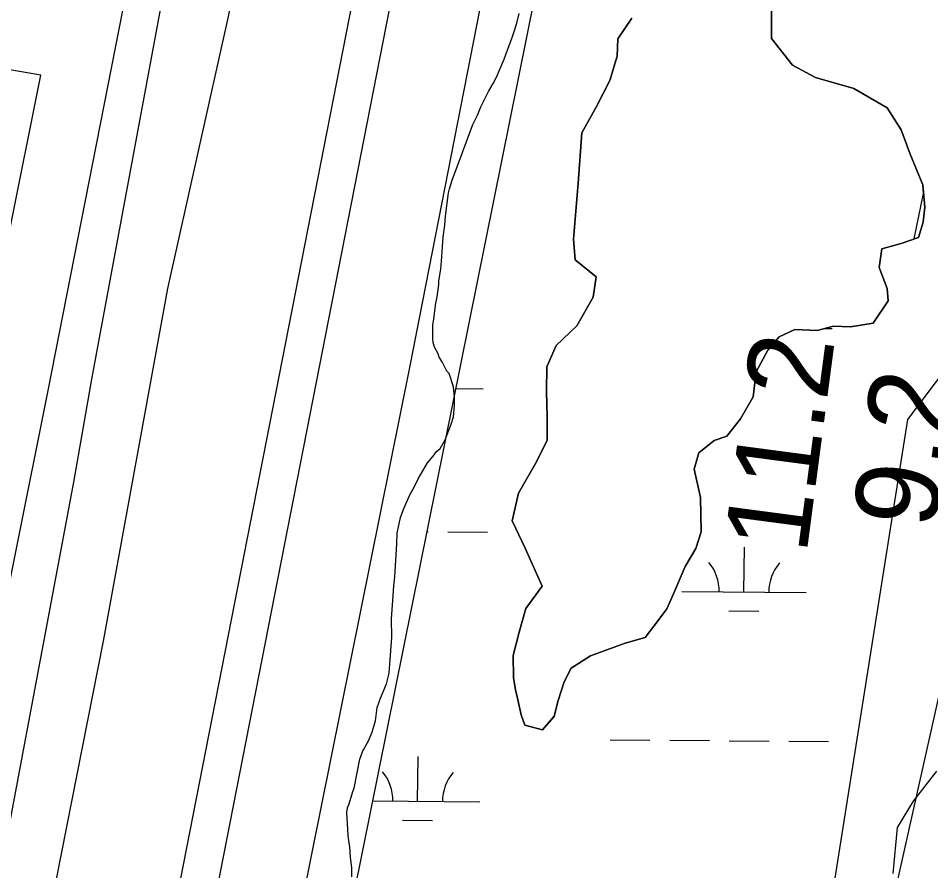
# Model space of a CAD drawing. Extents: x 3271442 to 3309282, y 752266 to 777610.
# Drawn here: x 3284369 to 3285104, y 761932 to 762619 of the extents above; entities that cross this region are included whole.
import ezdxf

# ---------------------------------------------------------------- set-up
doc = ezdxf.new("R2010")
doc.units = 0
for name, color, linetype in [('V-LEVE-TOET', 7, 'Continuous'), ('V-RIVR-RANG', 7, 'Continuous'), ('V-ROAD-CNTR', 7, 'Continuous'), ('V-SITE-OTLN', 7, 'Continuous'), ('V-SITE-VEGE', 7, 'Continuous'), ('V-SURV-LINE', 7, 'Continuous'), ('V-TOPO-DPTH', 7, 'Continuous'), ('V-TOPO-MINR', 7, 'Continuous'), ('V-TOPO-SHOR', 7, 'Continuous'), ('V-WETL-SWMP', 7, 'Continuous')]:
    doc.layers.add(name, color=color, linetype=linetype)

msp = doc.modelspace()

# ---------------------------------------------------------------- linework, layer by layer
at = {"layer": 'V-LEVE-TOET'}
for points in [[(3285189.68, 766115.75), (3285173.53, 766055.58), (3285161.93, 765999.93), (3285147.92, 765907.92), (3285052.12, 765409.34), (3284940.15, 764848.32), (3284899.16, 764639.42), (3284846.1, 764357.83), (3284782.61, 764043.94), (3284690.68, 763617.01), (3284609.24, 763234.12), (3284588.58, 762876.65), (3284537.82, 762620.19), (3284488.8, 762401.03), (3284437.16, 762116.9), (3284382.16, 761838.23), (3284344.48, 761627.44)], [(3284364.35, 760732.56), (3284401.55, 760905.62), (3284437.16, 761126.06), (3284466.31, 761255.96), (3284536.46, 761573.59), (3284580.94, 761825.46), (3284684.27, 762338.69), (3284774.13, 762796.87), (3284845.68, 763187.15), (3284909.17, 763499.93), (3284968.83, 763777.09), (3284994.39, 763906.69), (3284995.38, 763964), (3285002.59, 764015.05), (3285013.45, 764062.03), (3285019.09, 764089.2)]]:
    msp.add_lwpolyline(points, dxfattribs=at)
at = {"layer": 'V-ROAD-CNTR'}
msp.add_lwpolyline([(3285139.82, 766109.18), (3285067.97, 765747.15), (3284977.91, 765296.02), (3284933.49, 765066.38), (3284859.65, 764711.2), (3284823.1, 764490.28), (3284745.3, 764120.88), (3284723.54, 764003.36), (3284666.81, 763732.86), (3284607.39, 763402.35), (3284545.65, 763112.03), (3284510.25, 762930.87), (3284464.65, 762686.75), (3284392.44, 762318.94), (3284315.33, 761934.32)], dxfattribs=at)
at = {"layer": 'V-SITE-OTLN'}
msp.add_lwpolyline([(3284386.8, 762573.01), (3284342.85, 762580.51), (3284317.31, 762455.06), (3284361.48, 762445.51), (3284386.8, 762573.01)], dxfattribs=at)
at = {"layer": 'V-SITE-VEGE'}
for p, q in [((3284975.37, 762602.44), (3284975.48, 762627.06)), ((3284770.22, 762614.86), (3284772.1, 762622.57)), ((3284863.01, 762618.74), (3284851.54, 762602.26)), ((3284767.61, 762606.42), (3284770.22, 762614.86)), ((3284761.29, 762589.55), (3284766.5, 762603.12)), ((3284766.5, 762603.12), (3284767.61, 762606.42)), ((3284851.54, 762602.26), (3284851.11, 762588.29)), ((3284992.18, 762581.05), (3284975.37, 762602.44)), ((3284760.17, 762585.88), (3284761.29, 762589.55)), ((3284851.11, 762588.29), (3284845.15, 762568.48)), ((3284753.86, 762571.21), (3284757.58, 762580.01)), ((3284757.58, 762580.01), (3284760.17, 762585.88)), ((3285010.88, 762571.05), (3284992.18, 762581.05)), ((3284747.56, 762559.85), (3284751.27, 762566.08)), ((3284751.27, 762566.08), (3284753.86, 762571.21)), ((3284845.15, 762568.48), (3284834.4, 762547.58)), ((3285041.7, 762562.09), (3285010.88, 762571.05)), ((3284741.26, 762547.38), (3284747.56, 762559.85)), ((3285068.46, 762546.54), (3285041.7, 762562.09)), ((3284738.66, 762540.78), (3284741.26, 762547.38)), ((3284834.4, 762547.58), (3284822.54, 762526.32)), ((3285079.77, 762528.85), (3285068.46, 762546.54)), ((3284734.95, 762533.08), (3284738.66, 762540.78)), ((3284726.77, 762511.44), (3284734.95, 762533.08)), ((3285087.03, 762509.35), (3285079.77, 762528.85)), ((3284822.54, 762526.32), (3284819.79, 762485.92)), ((3284718.22, 762488.32), (3284726.77, 762511.44)), ((3285097.21, 762484.68), (3285087.03, 762509.35)), ((3284715.98, 762481.35), (3284718.22, 762488.32)), ((3284819.79, 762485.92), (3284815.92, 762440.74)), ((3285097.91, 762477.51), (3285097.21, 762484.68)), ((3284712.95, 762459.32), (3284715.23, 762478.05)), ((3284715.23, 762478.05), (3284715.98, 762481.35)), ((3285090.39, 762440.95), (3285097.91, 762477.51)), ((3284712.18, 762451.97), (3284712.95, 762459.32)), ((3284711.03, 762442.42), (3284712.18, 762451.97)), ((3284709.48, 762422.96), (3284711.03, 762442.42)), ((3284815.92, 762440.74), (3284817.31, 762424.2)), ((3285079.73, 762437.36), (3285090.39, 762440.95)), ((3285062.01, 762417.96), (3285064.28, 762433.02)), ((3285064.28, 762433.02), (3285079.73, 762437.36)), ((3284709.08, 762416.71), (3284709.48, 762422.96)), ((3284817.31, 762424.2), (3284834.16, 762410.53)), ((3285068.54, 762401.03), (3285062.01, 762417.96)), ((3284707.57, 762407.17), (3284709.08, 762416.71)), ((3284834.16, 762410.53), (3284831.88, 762394)), ((3284706.04, 762394.31), (3284707.55, 762404.22)), ((3284707.55, 762404.22), (3284707.57, 762407.17)), ((3285069.23, 762391.11), (3285068.54, 762401.03)), ((3284703.39, 762376.68), (3284704.92, 762389.17)), ((3284704.92, 762389.17), (3284706.04, 762394.31)), ((3284831.88, 762394), (3284818.55, 762370.91)), ((3285057.4, 762373.15), (3285069.23, 762391.11)), ((3284702.63, 762371.54), (3284703.39, 762376.68)), ((3285039.01, 762370.3), (3285057.4, 762373.15)), ((3284702.59, 762360.15), (3284702.63, 762371.54)), ((3284818.55, 762370.91), (3284801.94, 762355.19)), ((3284981.66, 762362.1), (3284994.17, 762367.92)), ((3284994.17, 762367.92), (3285012.18, 762367.11)), ((3285012.18, 762367.11), (3285025.42, 762370.72)), ((3285025.42, 762370.72), (3285039.01, 762370.3)), ((3284702.94, 762357.58), (3284702.59, 762360.15)), ((3284972.42, 762351.49), (3284981.66, 762362.1)), ((3284704.03, 762353.9), (3284702.94, 762357.58)), ((3284706.94, 762348.37), (3284704.03, 762353.9)), ((3284801.94, 762355.19), (3284794.52, 762337.95)), ((3284963.16, 762333.89), (3284972.42, 762351.49)), ((3284707.66, 762345.8), (3284706.94, 762348.37)), ((3284710.22, 762342.11), (3284707.66, 762345.8)), ((3284712.4, 762337.7), (3284710.22, 762342.11)), ((3284713.86, 762334.38), (3284712.4, 762337.7)), ((3284794.52, 762337.95), (3284794.06, 762318.11)), ((3284715.69, 762332.54), (3284713.86, 762334.38)), ((3284719.32, 762321.87), (3284715.69, 762332.54)), ((3284960.5, 762313.69), (3284963.16, 762333.89)), ((3284720.01, 762313.41), (3284719.32, 762321.87)), ((3284794.06, 762318.11), (3284794.71, 762297.53)), ((3284719.98, 762306.8), (3284720.01, 762313.41)), ((3284950.49, 762296.1), (3284960.5, 762313.69)), ((3284719.21, 762297.61), (3284719.98, 762306.8)), ((3284717.34, 762291.74), (3284719.21, 762297.61)), ((3284794.71, 762297.53), (3284794.62, 762278.79)), ((3284939.41, 762282.19), (3284950.49, 762296.1)), ((3284712.51, 762279.27), (3284717.34, 762291.74)), ((3284708.44, 762272.31), (3284712.51, 762279.27)), ((3284794.62, 762278.79), (3284786.46, 762261.92)), ((3284916.94, 762268.69), (3284929.1, 762278.56)), ((3284929.1, 762278.56), (3284939.41, 762282.19)), ((3284705.49, 762269.75), (3284708.44, 762272.31)), ((3284698.46, 762260.59), (3284702.9, 762266.09)), ((3284702.9, 762266.09), (3284705.49, 762269.75)), ((3284913.2, 762255.48), (3284916.94, 762268.69)), ((3284690.69, 762247.77), (3284698.46, 762260.59)), ((3284786.46, 762261.92), (3284771.65, 762236.27)), ((3284918.24, 762232.67), (3284913.2, 762255.48)), ((3284684.02, 762234.94), (3284687.73, 762241.53)), ((3284687.73, 762241.53), (3284690.69, 762247.77)), ((3284679.2, 762223.94), (3284684.02, 762234.94)), ((3284771.65, 762236.27), (3284766.41, 762213.87)), ((3284918.86, 762205.11), (3284918.24, 762232.67)), ((3284676.59, 762216.6), (3284679.2, 762223.94)), ((3284673.96, 762204.12), (3284676.59, 762216.6)), ((3284766.41, 762213.87), (3284776.96, 762191.78)), ((3284673.56, 762195.3), (3284673.96, 762204.12)), ((3284914.39, 762191.54), (3284918.86, 762205.11)), ((3284671.97, 762168.85), (3284673.56, 762195.3)), ((3284776.96, 762191.78), (3284790.79, 762161.22)), ((3284905.87, 762177.24), (3284914.39, 762191.54)), ((3284896.59, 762155.24), (3284905.87, 762177.24)), ((3284671.2, 762161.5), (3284671.97, 762168.85)), ((3284670.8, 762153.42), (3284671.2, 762161.5)), ((3284790.79, 762161.22), (3284777.48, 762143.27)), ((3284669.25, 762135.06), (3284670.8, 762153.42)), ((3284891.02, 762143.14), (3284896.59, 762155.24)), ((3284777.48, 762143.27), (3284772.25, 762124.19)), ((3284883.26, 762132.52), (3284891.02, 762143.14)), ((3284669.55, 762119.99), (3284669.25, 762135.06)), ((3284873.65, 762120.07), (3284883.26, 762132.52)), ((3284772.25, 762124.19), (3284767.39, 762105.47)), ((3284667.98, 762098.68), (3284669.55, 762119.99)), ((3284857.46, 762115.36), (3284873.65, 762120.07)), ((3284829.49, 762105.2), (3284848.63, 762112.09)), ((3284848.63, 762112.09), (3284857.46, 762115.36)), ((3284767.39, 762105.47), (3284767.68, 762087.83)), ((3284814.01, 762095.34), (3284829.49, 762105.2)), ((3284667.58, 762091.34), (3284667.98, 762098.68)), ((3284808.45, 762084.34), (3284814.01, 762095.34)), ((3284665.34, 762082.53), (3284667.58, 762091.34)), ((3284767.68, 762087.83), (3284769.47, 762076.07)), ((3284660.51, 762071.16), (3284665.34, 762082.53)), ((3284803.61, 762069.3), (3284808.45, 762084.34)), ((3284769.47, 762076.07), (3284770.01, 762074.69)), ((3284770.01, 762074.69), (3284773.8, 762057.68)), ((3284657.91, 762063.45), (3284660.51, 762071.16)), ((3284800.25, 762056.45), (3284803.61, 762069.3)), ((3284656.39, 762052.81), (3284657.91, 762063.45)), ((3284773.8, 762057.68), (3284776.7, 762049.21)), ((3284654.52, 762046.57), (3284656.39, 762052.81)), ((3284791.01, 762045.47), (3284800.25, 762056.45)), ((3284650.8, 762036.66), (3284653.77, 762043.63)), ((3284653.77, 762043.63), (3284654.52, 762046.57)), ((3284776.7, 762049.21), (3284791.01, 762045.47)), ((3284649.69, 762034.83), (3284650.8, 762036.66)), ((3284643.76, 762022), (3284646.36, 762028.6)), ((3284646.36, 762028.6), (3284646.77, 762029.37)), ((3284646.77, 762029.37), (3284649.69, 762034.83)), ((3284639.24, 761998.5), (3284643.76, 762022)), ((3285108.33, 762012.35), (3285089.48, 761988.19)), ((3284638.13, 761995.93), (3284639.24, 761998.5)), ((3284635.15, 761986.03), (3284638.13, 761995.93)), ((3284634.03, 761982.72), (3284635.15, 761986.03)), ((3285089.48, 761988.19), (3285076.52, 761966.93)), ((3284633.28, 761979.05), (3284634.03, 761982.72)), ((3284634.3, 761960.67), (3284633.28, 761979.05)), ((3285076.52, 761966.93), (3285073.05, 761929.83)), ((3284635.31, 761954.13), (3284634.3, 761960.67)), ((3284635.73, 761951.48), (3284635.31, 761954.13)), ((3284636.42, 761942.66), (3284635.73, 761951.48)), ((3284637.49, 761934.57), (3284636.42, 761942.66)), ((3284637.46, 761927.22), (3284637.49, 761934.57))]:
    msp.add_line(p, q, dxfattribs=at)
at = {"layer": 'V-SURV-LINE'}
for points in [[(3284435.24, 761596.85), (3284923.11, 764087.35)], [(3284952.54, 764081.57), (3284464.67, 761591.07)]]:
    msp.add_lwpolyline(points, dxfattribs=at)
at = {"layer": 'V-TOPO-DPTH'}
msp.add_lwpolyline([(3285248.11, 762689.79), (3284865.15, 760978.94)], dxfattribs=at)
at = {"layer": 'V-TOPO-MINR'}
msp.add_lwpolyline([(3285200.43, 762448.57), (3285085.05, 762295.53), (3285005.91, 761797.49)], dxfattribs=at)
at = {"layer": 'V-TOPO-SHOR'}
for points in [[(3284290.73, 761623.32), (3284316.86, 761771.19), (3284336.79, 761837.46), (3284413.5, 762245.1), (3284428.02, 762328.02), (3284497.54, 762702.51), (3284565.28, 763029.96), (3284605.84, 763249.69), (3284654.78, 763477.64), (3284703.95, 763734.66)], [(3284975.48, 762627.06), (3284975.37, 762602.44), (3284992.18, 762581.05), (3285010.88, 762571.05), (3285041.7, 762562.09), (3285068.46, 762546.54), (3285079.77, 762528.85), (3285087.03, 762509.35), (3285097.21, 762484.68), (3285098.97, 762466.67), (3285097.44, 762454.55), (3285093.71, 762442.07), (3285079.73, 762437.36), (3285064.28, 762433.02), (3285062.01, 762417.96), (3285068.54, 762401.03), (3285069.23, 762391.11), (3285057.4, 762373.15), (3285039.01, 762370.3), (3285025.42, 762370.72), (3285012.18, 762367.11), (3284994.17, 762367.92), (3284981.66, 762362.1), (3284972.42, 762351.49), (3284963.16, 762333.89), (3284960.5, 762313.69), (3284950.49, 762296.1), (3284939.41, 762282.19), (3284929.1, 762278.56), (3284916.94, 762268.69), (3284913.2, 762255.48), (3284918.24, 762232.67), (3284918.86, 762205.11), (3284914.39, 762191.54), (3284905.87, 762177.24), (3284896.59, 762155.24), (3284891.02, 762143.14), (3284883.26, 762132.52), (3284873.65, 762120.07), (3284857.46, 762115.36), (3284848.63, 762112.09), (3284829.49, 762105.2), (3284814.01, 762095.34), (3284808.45, 762084.34), (3284803.61, 762069.3), (3284800.25, 762056.45), (3284791.01, 762045.47), (3284776.7, 762049.21), (3284773.79, 762057.68), (3284770.01, 762074.69), (3284769.47, 762076.07)], [(3284769.47, 762076.07), (3284767.68, 762087.83), (3284767.39, 762105.47), (3284772.25, 762124.19), (3284777.48, 762143.27), (3284790.79, 762161.22), (3284776.96, 762191.78), (3284766.41, 762213.87), (3284771.65, 762236.27), (3284786.46, 762261.92), (3284794.62, 762278.79), (3284794.71, 762297.53), (3284794.06, 762318.11), (3284794.52, 762337.95), (3284801.94, 762355.19), (3284818.55, 762370.91), (3284831.88, 762394), (3284834.16, 762410.53), (3284817.31, 762424.2), (3284815.92, 762440.74), (3284819.79, 762485.92), (3284822.54, 762526.32), (3284834.4, 762547.58), (3284845.15, 762568.48), (3284851.11, 762588.29), (3284851.54, 762602.26), (3284863.01, 762618.74)], [(3285108.33, 762012.35), (3285089.48, 761988.19), (3285076.52, 761966.93), (3285073.05, 761929.83)]]:
    msp.add_lwpolyline(points, dxfattribs=at)
at = {"layer": 'V-WETL-SWMP'}
for p, q in [((3284468.49, 761065.5), (3284951.25, 763462.47)), ((3284975.38, 762602.44), (3284975.49, 762627.06)), ((3284863.01, 762618.74), (3284851.55, 762602.26)), ((3284851.55, 762602.26), (3284851.12, 762588.3)), ((3284992.18, 762581.05), (3284975.38, 762602.44)), ((3284851.12, 762588.3), (3284845.15, 762568.48)), ((3285010.88, 762571.05), (3284992.18, 762581.05)), ((3284845.15, 762568.48), (3284834.4, 762547.58)), ((3285041.71, 762562.09), (3285010.88, 762571.05)), ((3285068.46, 762546.54), (3285041.71, 762562.09)), ((3284834.4, 762547.58), (3284822.55, 762526.32)), ((3285079.77, 762528.86), (3285068.46, 762546.54)), ((3285087.03, 762509.35), (3285079.77, 762528.86)), ((3284822.55, 762526.32), (3284819.8, 762485.92)), ((3285097.21, 762484.68), (3285087.03, 762509.35)), ((3284819.8, 762485.92), (3284815.92, 762440.74)), ((3285098.97, 762466.67), (3285097.21, 762484.68)), ((3285097.45, 762454.55), (3285098.97, 762466.67)), ((3285093.72, 762442.08), (3285097.45, 762454.55)), ((3284815.92, 762440.74), (3284817.32, 762424.2)), ((3285079.73, 762437.36), (3285093.72, 762442.08)), ((3285062.01, 762417.96), (3285064.28, 762433.02)), ((3285064.28, 762433.02), (3285079.73, 762437.36)), ((3284817.32, 762424.2), (3284834.16, 762410.53)), ((3285068.55, 762401.03), (3285062.01, 762417.96)), ((3284834.16, 762410.53), (3284831.88, 762394)), ((3285069.24, 762391.11), (3285068.55, 762401.03)), ((3284831.88, 762394), (3284818.55, 762370.91)), ((3285057.4, 762373.16), (3285069.24, 762391.11)), ((3285039.02, 762370.3), (3285057.4, 762373.16)), ((3284818.55, 762370.91), (3284801.94, 762355.19)), ((3284981.66, 762362.1), (3284994.18, 762367.93)), ((3284994.18, 762367.93), (3285012.18, 762367.11)), ((3285012.18, 762367.11), (3285025.42, 762370.73)), ((3285018.33, 762368.79), (3285024.12, 762368.74)), ((3285025.42, 762370.73), (3285039.02, 762370.3)), ((3284972.42, 762351.49), (3284981.66, 762362.1)), ((3284801.94, 762355.19), (3284794.52, 762337.95)), ((3284963.16, 762333.89), (3284972.42, 762351.49)), ((3284794.52, 762337.95), (3284794.06, 762318.11)), ((3284960.5, 762313.69), (3284963.16, 762333.89)), ((3284721.25, 762320.49), (3284743.12, 762320.31)), ((3284794.06, 762318.11), (3284794.71, 762297.53)), ((3284950.5, 762296.1), (3284960.5, 762313.69)), ((3284794.71, 762297.53), (3284794.62, 762278.79)), ((3284939.41, 762282.19), (3284950.5, 762296.1)), ((3284794.62, 762278.79), (3284786.46, 762261.92)), ((3284916.94, 762268.69), (3284929.11, 762278.56)), ((3284929.11, 762278.56), (3284939.41, 762282.19)), ((3284913.2, 762255.48), (3284916.94, 762268.69)), ((3284786.46, 762261.92), (3284771.65, 762236.27)), ((3284918.25, 762232.68), (3284913.2, 762255.48)), ((3284771.65, 762236.27), (3284766.41, 762213.88)), ((3284918.86, 762205.11), (3284918.25, 762232.68)), ((3284766.41, 762213.88), (3284776.97, 762191.78)), ((3284698.04, 762205.25), (3284698.77, 762205.24)), ((3284714.77, 762205.11), (3284746.76, 762204.85)), ((3284914.39, 762191.54), (3284918.86, 762205.11)), ((3284776.97, 762191.78), (3284790.79, 762161.22)), ((3284905.88, 762177.25), (3284914.39, 762191.54)), ((3284953.22, 762156.71), (3284953.51, 762192.71)), ((3284896.59, 762155.24), (3284905.88, 762177.25)), ((3284790.79, 762161.22), (3284777.49, 762143.28)), ((3284891.03, 762143.14), (3284896.59, 762155.24)), ((3284903.22, 762157.13), (3285003.22, 762156.3)), ((3284777.49, 762143.28), (3284772.26, 762124.19)), ((3284883.26, 762132.52), (3284891.03, 762143.14)), ((3284941.09, 762141.38), (3284965.09, 762141.18)), ((3284873.65, 762120.07), (3284883.26, 762132.52)), ((3284772.26, 762124.19), (3284767.4, 762105.47)), ((3284857.46, 762115.36), (3284873.65, 762120.07)), ((3284829.49, 762105.2), (3284848.63, 762112.09)), ((3284848.63, 762112.09), (3284857.46, 762115.36)), ((3284767.4, 762105.47), (3284767.69, 762087.84)), ((3284814.02, 762095.35), (3284829.49, 762105.2)), ((3284808.46, 762084.35), (3284814.02, 762095.35)), ((3284767.69, 762087.84), (3284769.47, 762076.07)), ((3284803.61, 762069.3), (3284808.46, 762084.35)), ((3284769.47, 762076.07), (3284770.02, 762074.7)), ((3284770.02, 762074.7), (3284773.8, 762057.68)), ((3284800.25, 762056.46), (3284803.61, 762069.3)), ((3284773.8, 762057.68), (3284776.7, 762049.21)), ((3284791.01, 762045.48), (3284800.25, 762056.46)), ((3284776.7, 762049.21), (3284791.01, 762045.48)), ((3284845.39, 762037.53), (3284877.39, 762037.26)), ((3284893.39, 762037.13), (3284925.39, 762036.87)), ((3284941.39, 762036.74), (3284973.38, 762036.47)), ((3284989.38, 762036.34), (3285021.38, 762036.08)), ((3284690.38, 761988.06), (3284690.68, 762024.06)), ((3285108.33, 762012.35), (3285089.48, 761988.19)), ((3284654.36, 761988.36), (3284740.38, 761987.65)), ((3285089.48, 761988.19), (3285076.52, 761966.93)), ((3284678.26, 761972.73), (3284702.26, 761972.53)), ((3285076.52, 761966.93), (3285073.05, 761929.83))]:
    msp.add_line(p, q, dxfattribs=at)
for centre, start, end in [((3284897.98, 762157.64), 358.75626, 40.29991), ((3285008.46, 762156.73), 138.75625, 180.29991), ((3284635.15, 761988.99), 358.75626, 40.29991), ((3284745.63, 761988.08), 138.75625, 180.29991)]:
    msp.add_arc(centre, 35.25, start, end, dxfattribs=at)

# ---------------------------------------------------------------- texts
at = {"layer": 'V-RIVR-RANG'}
for s, p in [('11.2', (3285003.52, 762186.34)), ('9.2', (3285107.05, 762206.4))]:
    msp.add_text(s, height=67, rotation=82.45833, dxfattribs=at).set_placement(p)

doc.saveas('drawing.dxf')
